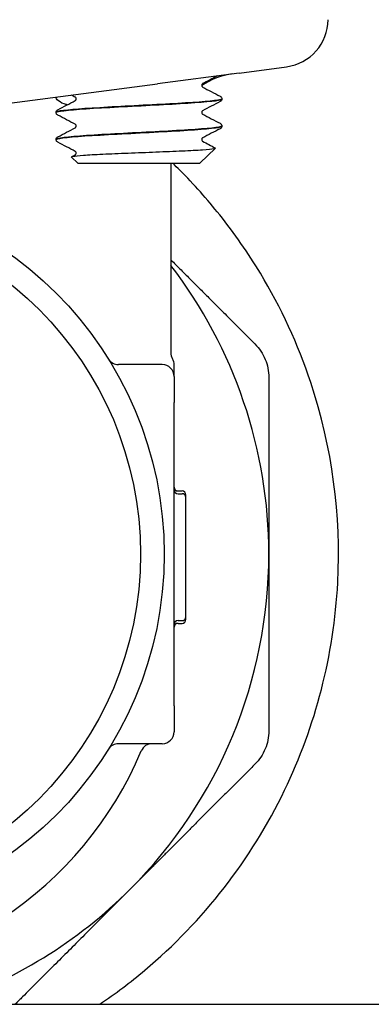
# Model space of a CAD drawing. Header units: inches. Extents: x 36 to 1719, y -84 to 1122.
# Tile 408 of 558: x 1425.191 to 1426.12, y 376.799 to 379.396. Entities that reach past the tile are written whole.
import ezdxf

# ---------------------------------------------------------------- set-up
doc = ezdxf.new("R2010")
doc.units = ezdxf.units.IN
doc.header["$LTSCALE"] = 48
doc.header["$MEASUREMENT"] = 0
doc.layers.add('Visible (ANSI)', color=7, linetype='Continuous', lineweight=30)

msp = doc.modelspace()

# ---------------------------------------------------------------- linework, layer by layer
at = {"layer": 'Visible (ANSI)'}
for p, q in [((1425.77043, 379.25546), (1425.5556, 379.22718)), ((1425.77043, 379.25546), (1425.89558, 379.27194)), ((1425.16458, 379.1757), (1425.5556, 379.22718)), ((1425.72505, 379.18753), (1425.72505, 379.18687)), ((1425.28755, 379.15178), (1425.28755, 379.15112)), ((1425.72505, 379.11603), (1425.72505, 379.11537)), ((1425.28755, 379.08028), (1425.28755, 379.07962)), ((1425.66731, 379.01764), (1425.70791, 379.05723)), ((1425.34529, 379.01764), (1425.32859, 379.03393)), ((1425.34529, 379.01764), (1425.66731, 379.01764)), ((1425.59037, 379.01764), (1425.59037, 378.51764)), ((1425.56787, 378.48639), (1425.45223, 378.48639)), ((1425.59912, 378.45514), (1425.59912, 378.48574)), ((1425.59912, 378.45514), (1425.59912, 378.38639)), ((1425.59912, 378.25388), (1425.59912, 378.38639)), ((1425.59912, 377.71891), (1425.59912, 378.25388)), ((1425.60954, 378.15294), (1425.61995, 378.15294)), ((1425.60954, 378.14588), (1425.61995, 378.14588)), ((1425.63037, 378.13543), (1425.63037, 378.14252)), ((1425.63037, 377.8213), (1425.63037, 378.13546)), ((1425.60954, 377.81088), (1425.61995, 377.81088)), ((1425.60954, 377.80382), (1425.61995, 377.80382)), ((1425.63037, 377.81424), (1425.63037, 377.8213)), ((1425.59912, 377.58639), (1425.59912, 377.71891)), ((1425.59912, 377.58639), (1425.59912, 377.51764)), ((1425.56787, 377.48639), (1425.45223, 377.48639)), ((1391.36662, 376.79889), (1456.86662, 376.79889))]:
    msp.add_line(p, q, dxfattribs=at)
for radius in [0.97375, 0.91125]:
    msp.add_circle((1424.59912, 377.98639), radius, dxfattribs=at)
for centre, radius, start, end in [((1425.77787, 379.06732), 0.1875, 97.5, 124.32186), ((1424.59912, 377.98639), 1.25, 0, 37.53324), ((1425.45223, 378.51764), 0.03125, 211.91138, 270), ((1425.62162, 378.51764), 0.03125, 180, 210.68342), ((1425.56787, 378.48575), 0.03125, 0, 30.68342), ((1425.56787, 378.45514), 0.03125, 0, 90), ((1425.60954, 378.16335), 0.01042, 180, 270), ((1425.60954, 378.1563), 0.01042, 180, 270), ((1425.61995, 378.14252), 0.01042, 0, 90), ((1425.61995, 378.13546), 0.01042, 0, 90), ((1424.59912, 377.98639), 1.25, 315, 0), ((1425.60954, 377.80046), 0.01042, 90, 180), ((1425.60954, 377.7934), 0.01042, 90, 180), ((1425.61995, 377.8213), 0.01042, 270, 0), ((1425.61995, 377.81424), 0.01042, 270, 0), ((1425.56787, 377.51764), 0.03125, 270, 0), ((1424.59912, 377.85264), 0.99125, 202.87693, 337.12307), ((1425.45223, 377.45514), 0.03125, 90, 148.08862), ((1425.54119, 377.45514), 0.03125, 90, 157.12307), ((1424.59912, 377.98639), 1.25, 288.19487, 315)]:
    msp.add_arc(centre, radius, start, end, dxfattribs=at)
msp.add_ellipse((1425.87927, 379.39587), major_axis=(-0.12504, -0.01646), ratio=0.991106, start_param=1.5707963, end_param=3.0118441, dxfattribs=at)
for points, knots in [([(1425.67432, 379.22745), (1425.67432, 379.22745), (1425.67408, 379.22735), (1425.67332, 379.22656), (1425.67296, 379.2261), (1425.67233, 379.22477), (1425.67209, 379.22387), (1425.67209, 379.22295)], [0.002645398, 0.002645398, 0.002645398, 0.002645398, 0.027589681, 0.027589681, 0.042171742, 0.042171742, 0.057287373, 0.057287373, 0.057287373, 0.057287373]), ([(1425.67209, 379.22295), (1425.67209, 379.22157), (1425.67266, 379.22027), (1425.67359, 379.21899), (1425.67395, 379.21872), (1425.67426, 379.21848), (1425.67432, 379.21845), (1425.67432, 379.21845)], [0, 0, 0, 0, 0.022828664, 0.022828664, 0.041633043, 0.041633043, 0.054614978, 0.054614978, 0.054614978, 0.054614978]), ([(1425.31711, 379.17161), (1425.31431, 379.17222), (1425.31169, 379.17296), (1425.30037, 379.17685), (1425.29411, 379.18113), (1425.28693, 379.18865), (1425.28652, 379.19175), (1425.28961, 379.19216)], [0.67526477, 0.67526477, 0.67526477, 0.67526477, 0.71949334, 0.71949334, 0.88239765, 0.88239765, 1.0591032, 1.0591032, 1.0591032, 1.0591032]), ([(1425.72476, 379.18756), (1425.7249, 379.18635), (1425.72141, 379.18514), (1425.71416, 379.18393), (1425.6943, 379.18061), (1425.64659, 379.1773), (1425.58739, 379.17398), (1425.52828, 379.17067), (1425.45883, 379.16736), (1425.40277, 379.16405), (1425.34679, 379.16074), (1425.3052, 379.15744), (1425.29218, 379.15413), (1425.2891, 379.15335), (1425.28764, 379.15257), (1425.28772, 379.15178)], [-21.1829178, -21.1829178, -21.1829178, -21.1829178, -20.8637276, -20.8637276, -20.8637276, -19.9895633, -19.9895633, -19.9895633, -19.1167884, -19.1167884, -19.1167884, -18.2452653, -18.2452653, -18.2452653, -18.0390086, -18.0390086, -18.0390086, -18.0390086]), ([(1425.28785, 379.15109), (1425.28771, 379.15235), (1425.29149, 379.15361), (1425.29931, 379.15486), (1425.32012, 379.15821), (1425.36918, 379.16156), (1425.4294, 379.1649), (1425.48959, 379.16825), (1425.55977, 379.17159), (1425.61549, 379.17494), (1425.67119, 379.17828), (1425.71136, 379.18163), (1425.72202, 379.18497), (1425.72403, 379.1856), (1425.72499, 379.18623), (1425.72492, 379.18687)], [11.7535067, 11.7535067, 11.7535067, 11.7535067, 12.0852563, 12.0852563, 12.0852563, 12.9673891, 12.9673891, 12.9673891, 13.8492593, 13.8492593, 13.8492593, 14.7308693, 14.7308693, 14.7308693, 14.8974159, 14.8974159, 14.8974159, 14.8974159]), ([(1425.3405, 379.1872), (1425.3405, 379.18858), (1425.33994, 379.18988), (1425.339, 379.19116), (1425.33865, 379.19143), (1425.33834, 379.19167), (1425.33828, 379.1917), (1425.33828, 379.1917)], [0, 0, 0, 0, 0.022828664, 0.022828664, 0.041633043, 0.041633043, 0.054614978, 0.054614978, 0.054614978, 0.054614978]), ([(1425.33828, 379.1827), (1425.33828, 379.1827), (1425.33852, 379.1828), (1425.33927, 379.18359), (1425.33964, 379.18405), (1425.34027, 379.18538), (1425.3405, 379.18628), (1425.3405, 379.1872)], [0.002645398, 0.002645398, 0.002645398, 0.002645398, 0.027589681, 0.027589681, 0.042171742, 0.042171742, 0.057287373, 0.057287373, 0.057287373, 0.057287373]), ([(1425.72034, 379.19434), (1425.72112, 379.19393), (1425.72197, 379.19343), (1425.72337, 379.19198), (1425.72386, 379.19135), (1425.72469, 379.18969), (1425.725, 379.18864), (1425.72505, 379.18756)], [0, 0, 0, 0, 0.028459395, 0.028459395, 0.043235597, 0.043235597, 0.058545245, 0.058545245, 0.058545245, 0.058545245]), ([(1425.72505, 379.18684), (1425.72498, 379.18538), (1425.72444, 379.18401), (1425.72319, 379.18214), (1425.72253, 379.18153), (1425.72137, 379.18063), (1425.72084, 379.18032), (1425.72034, 379.18006)], [0, 0, 0, 0, 0.020588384, 0.020588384, 0.04017257, 0.04017257, 0.058516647, 0.058516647, 0.058516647, 0.058516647]), ([(1425.28755, 379.15181), (1425.28761, 379.15327), (1425.28816, 379.15464), (1425.2894, 379.15651), (1425.29007, 379.15712), (1425.29123, 379.15802), (1425.29175, 379.15833), (1425.29226, 379.15859)], [0, 0, 0, 0, 0.020588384, 0.020588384, 0.04017257, 0.04017257, 0.058516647, 0.058516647, 0.058516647, 0.058516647]), ([(1425.29226, 379.14431), (1425.29147, 379.14472), (1425.29063, 379.14522), (1425.28923, 379.14667), (1425.28873, 379.1473), (1425.2879, 379.14896), (1425.2876, 379.15001), (1425.28755, 379.15109)], [0, 0, 0, 0, 0.028459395, 0.028459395, 0.043235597, 0.043235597, 0.058545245, 0.058545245, 0.058545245, 0.058545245]), ([(1425.67432, 379.15595), (1425.67432, 379.15595), (1425.67408, 379.15585), (1425.67332, 379.15506), (1425.67296, 379.1546), (1425.67233, 379.15327), (1425.67209, 379.15237), (1425.67209, 379.15145)], [0.002645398, 0.002645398, 0.002645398, 0.002645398, 0.027589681, 0.027589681, 0.042171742, 0.042171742, 0.057287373, 0.057287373, 0.057287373, 0.057287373]), ([(1425.67209, 379.15145), (1425.67209, 379.15007), (1425.67266, 379.14877), (1425.67359, 379.14749), (1425.67395, 379.14722), (1425.67426, 379.14698), (1425.67432, 379.14695), (1425.67432, 379.14695)], [0, 0, 0, 0, 0.022828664, 0.022828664, 0.041633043, 0.041633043, 0.054614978, 0.054614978, 0.054614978, 0.054614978]), ([(1425.72493, 379.11606), (1425.72502, 379.11543), (1425.7241, 379.1148), (1425.72214, 379.11418), (1425.71166, 379.11082), (1425.67151, 379.10747), (1425.61572, 379.10412), (1425.56042, 379.1008), (1425.49083, 379.09748), (1425.43088, 379.09415), (1425.37013, 379.09079), (1425.32048, 379.08742), (1425.29944, 379.08405), (1425.29158, 379.0828), (1425.28777, 379.08154), (1425.28785, 379.08028)], [-14.8997325, -14.8997325, -14.8997325, -14.8997325, -14.7341258, -14.7341258, -14.7341258, -13.8504415, -13.8504415, -13.8504415, -12.9746304, -12.9746304, -12.9746304, -12.0870096, -12.0870096, -12.0870096, -11.7558233, -11.7558233, -11.7558233, -11.7558233]), ([(1425.28792, 379.07959), (1425.28781, 379.08114), (1425.29362, 379.0827), (1425.30547, 379.08425), (1425.33144, 379.08766), (1425.38581, 379.09107), (1425.44903, 379.09448), (1425.51175, 379.09786), (1425.58188, 379.10124), (1425.63453, 379.10462), (1425.68676, 379.10797), (1425.72077, 379.11133), (1425.72465, 379.11468), (1425.72492, 379.11491), (1425.72504, 379.11514), (1425.72503, 379.11537)], [5.4703213, 5.4703213, 5.4703213, 5.4703213, 5.8802797, 5.8802797, 5.8802797, 6.7785359, 6.7785359, 6.7785359, 7.6697745, 7.6697745, 7.6697745, 8.5540503, 8.5540503, 8.5540503, 8.6142306, 8.6142306, 8.6142306, 8.6142306]), ([(1425.3405, 379.1157), (1425.3405, 379.11708), (1425.33994, 379.11838), (1425.339, 379.11966), (1425.33865, 379.11993), (1425.33834, 379.12017), (1425.33828, 379.1202), (1425.33828, 379.1202)], [0, 0, 0, 0, 0.022828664, 0.022828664, 0.041633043, 0.041633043, 0.054614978, 0.054614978, 0.054614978, 0.054614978]), ([(1425.33828, 379.1112), (1425.33828, 379.1112), (1425.33852, 379.1113), (1425.33927, 379.11209), (1425.33964, 379.11255), (1425.34027, 379.11388), (1425.3405, 379.11478), (1425.3405, 379.1157)], [0.002645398, 0.002645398, 0.002645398, 0.002645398, 0.027589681, 0.027589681, 0.042171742, 0.042171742, 0.057287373, 0.057287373, 0.057287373, 0.057287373]), ([(1425.72034, 379.12284), (1425.72112, 379.12243), (1425.72197, 379.12193), (1425.72337, 379.12048), (1425.72386, 379.11985), (1425.72469, 379.11819), (1425.725, 379.11714), (1425.72505, 379.11606)], [0, 0, 0, 0, 0.028459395, 0.028459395, 0.043235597, 0.043235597, 0.058545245, 0.058545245, 0.058545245, 0.058545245]), ([(1425.72505, 379.11534), (1425.72498, 379.11388), (1425.72444, 379.11251), (1425.72319, 379.11064), (1425.72253, 379.11003), (1425.72137, 379.10913), (1425.72084, 379.10882), (1425.72034, 379.10856)], [0, 0, 0, 0, 0.020588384, 0.020588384, 0.04017257, 0.04017257, 0.058516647, 0.058516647, 0.058516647, 0.058516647]), ([(1425.28755, 379.08031), (1425.28761, 379.08177), (1425.28816, 379.08314), (1425.2894, 379.08501), (1425.29007, 379.08562), (1425.29123, 379.08652), (1425.29175, 379.08683), (1425.29226, 379.08709)], [0, 0, 0, 0, 0.020588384, 0.020588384, 0.04017257, 0.04017257, 0.058516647, 0.058516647, 0.058516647, 0.058516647]), ([(1425.29226, 379.07281), (1425.29147, 379.07322), (1425.29063, 379.07372), (1425.28923, 379.07517), (1425.28873, 379.0758), (1425.2879, 379.07746), (1425.2876, 379.07851), (1425.28755, 379.07959)], [0, 0, 0, 0, 0.028459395, 0.028459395, 0.043235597, 0.043235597, 0.058545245, 0.058545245, 0.058545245, 0.058545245]), ([(1425.67432, 379.08445), (1425.67432, 379.08445), (1425.67408, 379.08435), (1425.67332, 379.08356), (1425.67296, 379.0831), (1425.67233, 379.08177), (1425.67209, 379.08087), (1425.67209, 379.07995)], [0.002645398, 0.002645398, 0.002645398, 0.002645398, 0.027589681, 0.027589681, 0.042171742, 0.042171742, 0.057287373, 0.057287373, 0.057287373, 0.057287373]), ([(1425.67209, 379.07995), (1425.67209, 379.07857), (1425.67266, 379.07727), (1425.67359, 379.07599), (1425.67395, 379.07572), (1425.67426, 379.07548), (1425.67432, 379.07545), (1425.67432, 379.07545)], [0, 0, 0, 0, 0.022828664, 0.022828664, 0.041633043, 0.041633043, 0.054614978, 0.054614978, 0.054614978, 0.054614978]), ([(1425.32859, 379.03393), (1425.32795, 379.03455), (1425.3292, 379.03517), (1425.33723, 379.03677), (1425.34662, 379.03772), (1425.37342, 379.03965), (1425.3907, 379.04061), (1425.43106, 379.04254), (1425.45384, 379.04349), (1425.50203, 379.04543), (1425.527, 379.04638), (1425.57589, 379.04831), (1425.59931, 379.04927), (1425.64147, 379.0512), (1425.65972, 379.05215), (1425.68849, 379.05409), (1425.69862, 379.05504), (1425.70762, 379.05668), (1425.70884, 379.05736), (1425.70755, 379.05803)], [-2.4713623, -2.4713623, -2.4713623, -2.4713623, -2.3561612, -2.3561612, -2.1756508, -2.1756508, -1.9922583, -1.9922583, -1.8059847, -1.8059847, -1.6168306, -1.6168306, -1.424797, -1.424797, -1.2298846, -1.2298846, -1.0320942, -1.0320942, -0.8910547, -0.8910547, -0.8910547, -0.8910547]), ([(1425.3405, 379.0442), (1425.3405, 379.04558), (1425.33994, 379.04688), (1425.339, 379.04816), (1425.33865, 379.04843), (1425.33834, 379.04867), (1425.33828, 379.0487), (1425.33828, 379.0487)], [0, 0, 0, 0, 0.022828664, 0.022828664, 0.041633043, 0.041633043, 0.054614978, 0.054614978, 0.054614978, 0.054614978]), ([(1425.33828, 379.0397), (1425.33828, 379.0397), (1425.33852, 379.0398), (1425.33927, 379.04059), (1425.33964, 379.04105), (1425.34027, 379.04238), (1425.3405, 379.04328), (1425.3405, 379.0442)], [0.002645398, 0.002645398, 0.002645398, 0.002645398, 0.027589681, 0.027589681, 0.042171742, 0.042171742, 0.057287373, 0.057287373, 0.057287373, 0.057287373]), ([(1425.40277, 376.79889), (1425.44389, 376.82672), (1425.48357, 376.85669), (1425.67597, 377.01839), (1425.80211, 377.17993), (1425.97243, 377.53311), (1426.02098, 377.71912), (1426.04029, 378.08845), (1426.01677, 378.26757), (1425.92621, 378.53955), (1425.88176, 378.63614), (1425.79439, 378.7809), (1425.75852, 378.83241), (1425.68648, 378.92256), (1425.65139, 378.96184), (1425.608, 379.00534), (1425.60171, 379.01152), (1425.59538, 379.01764)], [14.3978735, 14.3978735, 14.3978735, 14.3978735, 14.803231, 14.803231, 16.4466991, 16.4466991, 17.9642463, 17.9642463, 19.3600595, 19.3600595, 20.173779, 20.173779, 20.6525459, 20.6525459, 21.0538787, 21.0538787, 21.1211072, 21.1211072, 21.1211072, 21.1211072]), ([(1425.81251, 378.54077), (1425.82426, 378.52902), (1425.83356, 378.51481), (1425.84565, 378.48563), (1425.84912, 378.469), (1425.84912, 378.45238)], [1.29972856, 1.29972856, 1.29972856, 1.29972856, 1.42007803, 1.42007803, 1.54042751, 1.54042751, 1.54042751, 1.54042751]), ([(1425.84912, 377.5204), (1425.84912, 377.50378), (1425.84565, 377.48716), (1425.83356, 377.45797), (1425.82426, 377.44377), (1425.81251, 377.43201)], [1.29972856, 1.29972856, 1.29972856, 1.29972856, 1.42007803, 1.42007803, 1.54042751, 1.54042751, 1.54042751, 1.54042751])]:
    msp.add_open_spline(points, degree=3, knots=knots, dxfattribs=at)
for points in [[(1425.71347, 379.24796), (1425.70041, 379.24113), (1425.68736, 379.23429), (1425.67431, 379.22744)], [(1425.67431, 379.21846), (1425.68965, 379.21041), (1425.70499, 379.20237), (1425.72034, 379.19434)], [(1425.29226, 379.15859), (1425.3076, 379.16662), (1425.32295, 379.17466), (1425.33828, 379.18271)], [(1425.33828, 379.19169), (1425.33479, 379.19352), (1425.3313, 379.19536), (1425.32781, 379.19719)], [(1425.72034, 379.18006), (1425.70499, 379.17203), (1425.68965, 379.16399), (1425.67431, 379.15594)], [(1425.33828, 379.12019), (1425.32295, 379.12824), (1425.3076, 379.13628), (1425.29226, 379.14431)], [(1425.67431, 379.14696), (1425.68965, 379.13891), (1425.70499, 379.13087), (1425.72034, 379.12284)], [(1425.29226, 379.08709), (1425.3076, 379.09512), (1425.32295, 379.10316), (1425.33828, 379.11121)], [(1425.72034, 379.10856), (1425.70499, 379.10053), (1425.68965, 379.09249), (1425.67431, 379.08444)], [(1425.33828, 379.04869), (1425.32295, 379.05674), (1425.3076, 379.06478), (1425.29226, 379.07281)], [(1425.67431, 379.07546), (1425.68539, 379.06964), (1425.69647, 379.06384), (1425.70755, 379.05803)], [(1425.32899, 379.03483), (1425.33209, 379.03646), (1425.33519, 379.03808), (1425.33828, 379.03971)]]:
    msp.add_open_spline(points, degree=3, dxfattribs=at)
for points, weights in [([(1425.59037, 378.76291), (1425.69823, 378.65505), (1425.81251, 378.54077)], [1.03221040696, 1.06222740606, 1.07707509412]), ([(1425.84912, 378.45238), (1425.84912, 378.21181), (1425.84912, 377.98639)], [1.07707509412, 1.05512060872, 1]), ([(1425.84912, 377.98639), (1425.84912, 377.76097), (1425.84912, 377.5204)], [1, 1.05512060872, 1.07707509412]), ([(1425.81251, 377.43201), (1425.6424, 377.2619), (1425.483, 377.10251)], [1.07707509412, 1.05512060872, 1]), ([(1425.483, 377.10251), (1425.33543, 376.95493), (1425.17939, 376.79889)], [1, 1.05082598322, 1.07345266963])]:
    msp.add_rational_spline(points, weights, degree=2, dxfattribs=at)

doc.saveas('drawing.dxf')
